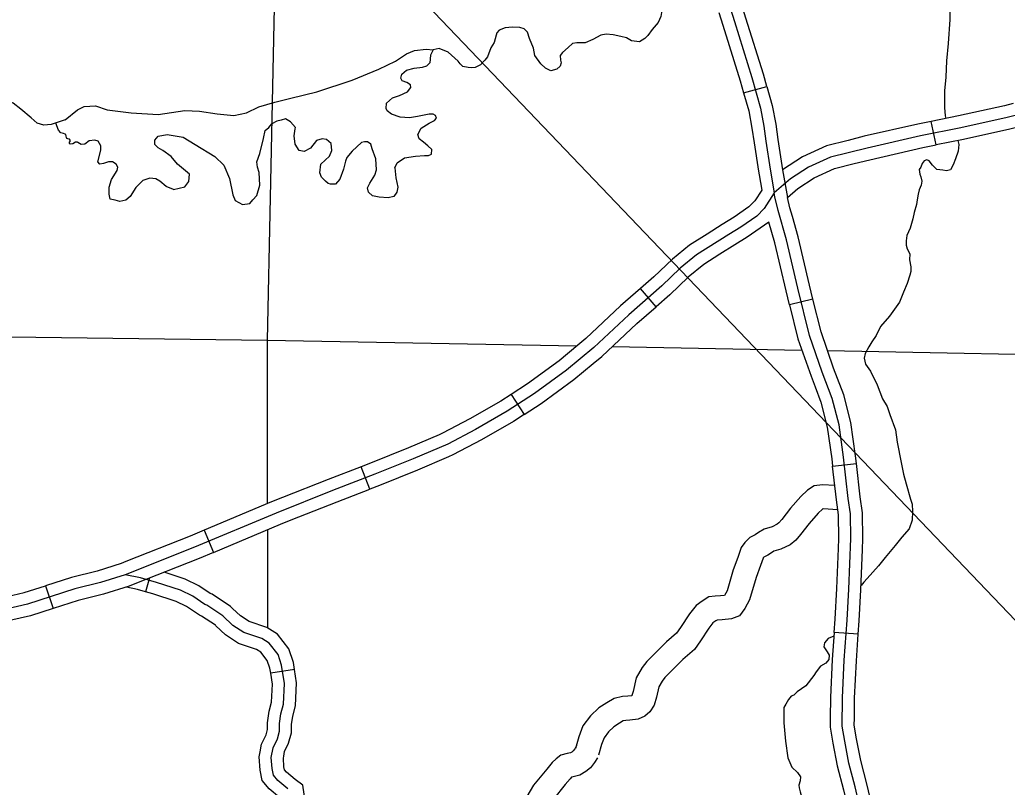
# Model space of a CAD drawing. Extents: x 813775 to 1157140, y 1757555 to 1979907.
# Drawn here: x 951173 to 963502, y 1859663 to 1869247 of the extents above; entities that cross this region are included whole.
import ezdxf

# ---------------------------------------------------------------- set-up
doc = ezdxf.new("R2010")
doc.units = 0
for name, color, linetype in [('Level 31', 7, 'Continuous'), ('Level 32', 7, 'Continuous'), ('Level 35', 7, 'Continuous'), ('Level 45', 7, 'Continuous'), ('Level 46', 7, 'Continuous'), ('Level 5', 7, 'Continuous'), ('R_Draft', 7, 'Continuous')]:
    doc.layers.add(name, color=color, linetype=linetype)

msp = doc.modelspace()

# ---------------------------------------------------------------- linework, layer by layer
at = {"layer": 'Level 31'}
for p, q in [((960211, 1868333), (960500, 1868414)), ((962613, 1867683), (962553, 1867977)), ((962553, 1867977), (962553, 1867977)), ((959119, 1865664), (958922, 1865890)), ((958922, 1865890), (958922, 1865890)), ((961075, 1865759), (960784, 1865687)), ((960784, 1865687), (960784, 1865687)), ((957307, 1864568), (957470, 1864316)), ((961321, 1863672), (961619, 1863706)), ((955545, 1863386), (955436, 1863666)), ((953475, 1862873), (953591, 1862596)), ((951496, 1862179), (951589, 1861893)), ((961641, 1861573), (961342, 1861594)), ((961342, 1861594), (961342, 1861594))]:
    msp.add_line(p, q, dxfattribs=at)
for points in [[(958203, 1872360), (958524, 1871867), (958622, 1871719), (958861, 1871421), (959114, 1871141), (959327, 1870888), (959478, 1870648), (959634, 1870412), (959780, 1870137), (959883, 1869899), (960096, 1869223), (960313, 1868526), (960420, 1868143), (960463, 1867918), (960490, 1867731), (960543, 1867380), (960593, 1867085)], [(960500, 1868414), (960457, 1868568), (960239, 1869268), (960188, 1869428)], [(959902, 1869337), (959953, 1869178), (960169, 1868483), (960211, 1868333)], [(960500, 1868414), (960566, 1868178), (960611, 1867943), (960638, 1867753), (960696, 1867371)], [(960211, 1868333), (960274, 1868109), (960315, 1867893), (960342, 1867709), (960395, 1867356), (960403, 1867312)], [(963578, 1868201), (963467, 1868173), (962893, 1868045), (962553, 1867977)], [(962553, 1867977), (962387, 1867943), (961717, 1867791), (961517, 1867740)], [(963651, 1867910), (963536, 1867881), (962956, 1867752), (962613, 1867683)], [(961517, 1867740), (961245, 1867672), (960947, 1867537), (960697, 1867372)], [(961590, 1867450), (961787, 1867499), (962450, 1867650), (962613, 1867683)], [(960697, 1867372), (960758, 1867028)], [(960758, 1867028), (960888, 1867138), (961092, 1867273), (961345, 1867388), (961590, 1867450)], [(960403, 1867312), (960436, 1867118)], [(960436, 1867118), (960350, 1866985), (960277, 1866910), (960093, 1866783), (959944, 1866691), (959754, 1866571)], [(960819, 1866789), (960788, 1866900), (960758, 1867028)], [(961075, 1865759), (961032, 1865931), (960890, 1866538), (960819, 1866789)], [(960527, 1866718), (960257, 1866532), (960103, 1866437), (959915, 1866318)], [(960784, 1865687), (960741, 1865861), (960599, 1866463), (960527, 1866718)], [(959754, 1866571), (959537, 1866433), (959321, 1866259), (959088, 1866035), (958922, 1865890)], [(959915, 1866318), (959712, 1866189), (959519, 1866034), (959290, 1865813), (959119, 1865664)], [(958922, 1865890), (958675, 1865675), (958241, 1865268), (958141, 1865184)], [(958333, 1864954), (958440, 1865043), (958877, 1865453), (959119, 1865664)], [(960784, 1865687), (960889, 1865262), (961052, 1864796), (961102, 1864663)], [(961383, 1864769), (961334, 1864898), (961177, 1865348), (961075, 1865759)], [(958141, 1865184), (957907, 1864989), (957514, 1864701), (957307, 1864568)], [(957470, 1864316), (957685, 1864454), (958091, 1864753), (958333, 1864954)], [(961102, 1864663), (961174, 1864473), (961254, 1864159), (961310, 1863765), (961321, 1863672)], [(961619, 1863706), (961608, 1863803), (961549, 1864217), (961460, 1864564), (961383, 1864769)], [(957307, 1864568), (957181, 1864486), (956792, 1864263), (956453, 1864085), (956408, 1864065)], [(957470, 1864316), (957337, 1864230), (956936, 1864000), (956582, 1863814), (956526, 1863790)], [(956408, 1864065), (956025, 1863901), (955552, 1863711), (955436, 1863666)], [(956526, 1863790), (956140, 1863624), (955663, 1863432), (955545, 1863386)], [(961394, 1862643), (961398, 1862769), (961394, 1863066), (961369, 1863251), (961321, 1863672)], [(961693, 1862632), (961698, 1862766), (961693, 1863088), (961666, 1863288), (961619, 1863706)], [(955436, 1863666), (955024, 1863507), (954452, 1863280)], [(954563, 1863001), (955134, 1863227), (955545, 1863386)], [(954452, 1863280), (954316, 1863226), (953475, 1862873)], [(953591, 1862596), (954430, 1862948), (954563, 1863001)], [(953475, 1862873), (953300, 1862799), (952497, 1862481)], [(953591, 1862596), (953413, 1862521), (952608, 1862202)], [(961342, 1861594), (961354, 1861761), (961376, 1862144), (961394, 1862643)], [(961641, 1861573), (961653, 1861742), (961676, 1862130), (961693, 1862632)], [(952497, 1862481), (952440, 1862458), (952139, 1862363), (951819, 1862283), (951496, 1862179)], [(952608, 1862202), (952541, 1862175), (952220, 1862075), (951901, 1861995), (951589, 1861893)], [(950511, 1861991), (950634, 1861991), (950869, 1862012), (951230, 1862093), (951496, 1862179)], [(951589, 1861893), (951309, 1861803), (950915, 1861715), (950647, 1861691), (950511, 1861691)], [(961342, 1861594), (961318, 1861258), (961296, 1860783), (961293, 1860530)], [(961593, 1860527), (961596, 1860774), (961618, 1861240), (961641, 1861573)], [(961293, 1860530), (961291, 1860415), (961325, 1860214), (961379, 1859931), (961458, 1859632), (961499, 1859460)], [(961791, 1859530), (961749, 1859705), (961672, 1859998), (961620, 1860267), (961592, 1860438), (961593, 1860527)]]:
    msp.add_lwpolyline(points, dxfattribs=at)
at = {"layer": 'Level 32'}
for points in [[(963866, 1868119), (963502, 1868027), (962924, 1867899), (962418, 1867796), (961752, 1867645), (961295, 1867530), (961020, 1867405), (960798, 1867259), (960593, 1867085)], [(960593, 1867085), (960468, 1866891), (960374, 1866795), (960175, 1866657), (960024, 1866564), (959624, 1866311), (959420, 1866146), (959189, 1865924), (958776, 1865564), (958341, 1865155), (957999, 1864871), (957599, 1864578), (957259, 1864358), (956864, 1864131), (956518, 1863949), (956083, 1863762), (955608, 1863571), (955079, 1863367), (954373, 1863087), (953356, 1862660), (952491, 1862317)], [(952491, 1862317), (952180, 1862219), (951860, 1862139), (951269, 1861948), (950892, 1861863), (950641, 1861841), (950401, 1861841), (949988, 1861832), (949366, 1861815), (948980, 1861783), (948723, 1861748), (948509, 1861686), (948247, 1861535), (947941, 1861281), (947732, 1861135), (947506, 1861041), (947213, 1860926), (946525, 1860708), (946134, 1860570), (945916, 1860446), (945694, 1860241), (945513, 1859997)], [(954518, 1859642), (954394, 1859748), (954340, 1859815), (954323, 1859897), (954314, 1860035), (954336, 1860155), (954389, 1860266), (954416, 1860364), (954416, 1860457), (954434, 1860581), (954465, 1860701), (954478, 1860959), (954442, 1861186), (954398, 1861319), (954287, 1861461), (954194, 1861519), (953972, 1861595), (953834, 1861683), (953710, 1861803), (953510, 1861937), (953483, 1861946), (953332, 1862048), (953181, 1862123), (952879, 1862221), (952680, 1862279), (952491, 1862317)]]:
    msp.add_lwpolyline(points, dxfattribs=at)
at = {"layer": 'Level 35'}
for points in [[(962609, 1870277), (962622, 1870210), (962675, 1870050), (962691, 1869920), (962723, 1869779), (962741, 1869731), (962752, 1869673), (962757, 1869572), (962776, 1869494), (962784, 1869417), (962784, 1869250), (962763, 1868950)], [(959040, 1869673), (959159, 1869570), (959183, 1869500), (959194, 1869389), (959178, 1869288), (959144, 1869211), (959069, 1869126), (959016, 1869051), (958979, 1869011), (958912, 1868969)], [(957587, 1868894), (957537, 1869014), (957513, 1869092), (957469, 1869132), (957417, 1869150), (957327, 1869156), (957233, 1869144), (957160, 1869118), (957128, 1869082), (957121, 1869055), (957109, 1869009), (957095, 1868963), (957056, 1868898), (957014, 1868785), (956979, 1868743), (956926, 1868684), (956857, 1868652), (956809, 1868647), (956771, 1868652), (956706, 1868663), (956672, 1868698), (956646, 1868731)], [(958912, 1868969), (958812, 1868982), (958748, 1869019), (958676, 1869038), (958581, 1869059), (958496, 1869067), (958427, 1869054), (958328, 1869001), (958233, 1868958), (958127, 1868958), (958074, 1868950), (958018, 1868900), (957949, 1868839), (957922, 1868799), (957925, 1868743), (957933, 1868708), (957919, 1868668), (957880, 1868631), (957805, 1868610), (957736, 1868644), (957678, 1868698), (957603, 1868801), (957587, 1868894)], [(954882, 1868346), (955323, 1868491), (955658, 1868630), (955865, 1868731), (956000, 1868821), (956101, 1868861), (956247, 1868879), (956333, 1868870)], [(956410, 1868886), (956333, 1868870), (956301, 1868804), (956293, 1868708)], [(956646, 1868731), (956522, 1868844), (956410, 1868886)], [(962763, 1868950), (962744, 1868733), (962736, 1868531)], [(956014, 1868345), (956057, 1868399), (956052, 1868436), (956004, 1868465), (955948, 1868484), (955932, 1868518), (955945, 1868566), (956001, 1868619), (956097, 1868643), (956203, 1868654), (956256, 1868670), (956293, 1868708)], [(962736, 1868531), (962720, 1868359), (962720, 1868248), (962718, 1868152), (962726, 1868048), (962735, 1868013)], [(951738, 1867995), (951565, 1867938), (951472, 1867930), (951390, 1867957), (951316, 1868024), (951185, 1868130), (951092, 1868204), (950965, 1868268), (950827, 1868284), (950752, 1868295)], [(951738, 1867995), (951894, 1868122), (951977, 1868165), (952118, 1868173), (952264, 1868122), (952564, 1868083), (952901, 1868064), (953236, 1868112), (953419, 1868106), (953639, 1868072), (953844, 1868053), (954006, 1868085), (954160, 1868160), (954359, 1868218), (954558, 1868266), (954882, 1868346)], [(955858, 1867399), (955884, 1867460), (955975, 1867524), (956115, 1867545), (956227, 1867553), (956275, 1867553), (956315, 1867569), (956320, 1867625), (956269, 1867673), (956214, 1867718), (956161, 1867758), (956145, 1867814), (956184, 1867894), (956285, 1867957), (956352, 1867987), (956376, 1868016), (956365, 1868053), (956336, 1868069), (956283, 1868069), (956139, 1868040), (956038, 1868024), (955922, 1868032), (955815, 1868069), (955759, 1868109), (955746, 1868138), (955754, 1868207), (955826, 1868271), (955914, 1868300), (956014, 1868345)], [(954615, 1867900), (954554, 1867971), (954493, 1868009), (954435, 1867993), (954382, 1867979), (954321, 1867945)], [(951896, 1867719), (951868, 1867718), (951835, 1867698), (951804, 1867694), (951795, 1867703), (951794, 1867719), (951806, 1867736), (951796, 1867755), (951775, 1867759), (951759, 1867764), (951755, 1867775), (951754, 1867794), (951750, 1867812), (951741, 1867820), (951721, 1867825), (951687, 1867836), (951656, 1867869), (951622, 1867957)], [(953094, 1867129), (953232, 1867161), (953283, 1867227), (953291, 1867317), (953243, 1867360), (953142, 1867442), (953065, 1867538), (952959, 1867615), (952900, 1867647), (952860, 1867687), (952858, 1867743), (952900, 1867791), (953012, 1867812), (953214, 1867780), (953365, 1867687), (953607, 1867541), (953721, 1867429), (953793, 1867264), (953832, 1867060), (953862, 1866988), (953955, 1866940), (954045, 1866951), (954085, 1866999), (954135, 1867052), (954170, 1867182), (954164, 1867341), (954141, 1867405), (954135, 1867474), (954172, 1867578), (954215, 1867764), (954239, 1867862), (954284, 1867902), (954321, 1867945)], [(954921, 1867336), (954931, 1867442), (954987, 1867493), (955040, 1867543), (955070, 1867613), (955059, 1867703), (955003, 1867753), (954947, 1867761), (954878, 1867737), (954804, 1867642), (954722, 1867602), (954663, 1867615), (954613, 1867692), (954599, 1867796), (954613, 1867886), (954615, 1867900)], [(952149, 1867472), (952184, 1867618), (952184, 1867674), (952152, 1867732), (952110, 1867745), (952041, 1867735), (951985, 1867695), (951940, 1867687), (951897, 1867716), (951896, 1867719)], [(955441, 1867716), (955322, 1867605), (955258, 1867527), (955239, 1867480), (955216, 1867379)], [(955858, 1867399), (955869, 1867272), (955895, 1867158), (955882, 1867094), (955845, 1867041), (955773, 1867025), (955662, 1867033), (955579, 1867046), (955529, 1867094), (955513, 1867147), (955545, 1867206), (955606, 1867307), (955625, 1867371), (955617, 1867509), (955571, 1867634), (955556, 1867695), (955516, 1867722), (955479, 1867724), (955441, 1867716)], [(962884, 1867737), (962898, 1867689), (962888, 1867604), (962858, 1867511), (962826, 1867434), (962792, 1867373), (962744, 1867360), (962699, 1867368), (962625, 1867376), (962569, 1867429), (962529, 1867487), (962500, 1867498), (962465, 1867487), (962441, 1867453), (962425, 1867405), (962402, 1867378), (962409, 1867317), (962425, 1867285), (962436, 1867232), (962428, 1867182), (962404, 1867121), (962388, 1867067)], [(952317, 1867254), (952391, 1867363), (952396, 1867408), (952375, 1867442), (952330, 1867472), (952280, 1867472), (952219, 1867450), (952173, 1867445), (952149, 1867472)], [(955216, 1867379), (955168, 1867256), (955117, 1867195), (955054, 1867195), (955022, 1867203), (954990, 1867230), (954942, 1867283), (954921, 1867336)], [(952622, 1867153), (952550, 1867041), (952499, 1866993), (952422, 1866977), (952364, 1866993), (952303, 1867006), (952290, 1867068), (952290, 1867158), (952317, 1867254)], [(953094, 1867129), (952999, 1867163), (952924, 1867232), (952871, 1867262), (952797, 1867267), (952709, 1867238), (952622, 1867153)], [(962388, 1867067), (962378, 1867000), (962367, 1866939), (962340, 1866840), (962322, 1866761), (962290, 1866644), (962250, 1866553), (962242, 1866484), (962242, 1866434), (962253, 1866386), (962287, 1866325), (962282, 1866250), (962298, 1866163), (962298, 1866104), (962287, 1866056), (962253, 1865953), (962205, 1865846), (962157, 1865721)], [(962157, 1865721), (962030, 1865547), (961921, 1865415), (961865, 1865303), (961812, 1865226), (961772, 1865162)], [(961772, 1865162), (961727, 1865081), (961714, 1865022), (961733, 1864945), (961794, 1864858), (961879, 1864688), (961945, 1864515), (962003, 1864419), (962038, 1864318)], [(962038, 1864318), (962107, 1864127), (962128, 1863970), (962176, 1863717), (962208, 1863571), (962240, 1863452)], [(962240, 1863452), (962293, 1863262), (962317, 1863196), (962319, 1863105), (962317, 1862999), (962277, 1862890), (962187, 1862784), (962102, 1862683), (961979, 1862531), (961894, 1862427), (961754, 1862271), (961711, 1862223), (961678, 1862184)], [(961339, 1861548), (961268, 1861520), (961220, 1861467), (961212, 1861416), (961252, 1861355), (961279, 1861313), (961276, 1861257), (961236, 1861214), (961170, 1861175), (961117, 1861105), (961088, 1861060)], [(961088, 1861060), (960989, 1860931), (960878, 1860856), (960838, 1860814), (960806, 1860801), (960769, 1860758), (960737, 1860700), (960713, 1860657), (960711, 1860466), (960734, 1860237), (960761, 1860032)], [(960761, 1860032), (960811, 1859912), (960883, 1859848), (960920, 1859795), (960918, 1859742), (960902, 1859689), (960904, 1859657), (960915, 1859604), (960936, 1859535), (960963, 1859441), (960973, 1859370), (961029, 1859285), (961056, 1859162), (961066, 1859067)]]:
    msp.add_lwpolyline(points, dxfattribs=at)
at = {"layer": 'Level 45'}
for p, q in [((952794, 1862276), (952744, 1862104)), ((954602, 1861134), (954306, 1861087))]:
    msp.add_line(p, q, dxfattribs=at)
for points in [[(953830, 1861896), (953804, 1861921), (953577, 1862073), (953550, 1862081), (953408, 1862178), (953238, 1862263), (952975, 1862348)], [(952744, 1862104), (952644, 1862133), (952505, 1862161)], [(953621, 1861680), (953615, 1861686), (953443, 1861801), (953416, 1861810), (953256, 1861918), (953124, 1861984), (952836, 1862078), (952744, 1862104)], [(954602, 1861134), (954589, 1861221), (954532, 1861391), (954389, 1861575), (954258, 1861656), (954038, 1861731), (953928, 1861802), (953830, 1861896)], [(954306, 1861087), (954296, 1861150), (954264, 1861247), (954185, 1861348), (954129, 1861383), (953906, 1861459), (953740, 1861565), (953621, 1861680)], [(954174, 1860106), (954192, 1860202), (954248, 1860318), (954266, 1860384), (954266, 1860468), (954286, 1860611), (954316, 1860724), (954327, 1860951), (954306, 1861087)], [(954469, 1860052), (954480, 1860108), (954530, 1860213), (954566, 1860343), (954566, 1860446), (954581, 1860552), (954614, 1860678), (954629, 1860967), (954602, 1861134)], [(954844, 1859181), (954772, 1859166), (954590, 1859181), (954446, 1859307), (954405, 1859469), (954414, 1859533), (954285, 1859644), (954201, 1859749), (954174, 1859876), (954163, 1860044), (954174, 1860106)], [(954783, 1859475), (954753, 1859469), (954714, 1859472), (954710, 1859486), (954723, 1859576), (954706, 1859690), (954611, 1859760), (954502, 1859853), (954479, 1859881), (954471, 1859918), (954465, 1860026), (954469, 1860052)]]:
    msp.add_lwpolyline(points, dxfattribs=at)
at = {"layer": 'Level 46'}
for points in [[(961402, 1864188), (961317, 1864518), (961193, 1864847), (961033, 1865305), (960886, 1865896), (960744, 1866500), (960642, 1866863), (960602, 1867036), (960593, 1867085)], [(961604, 1859669), (961526, 1859965), (961473, 1860240), (961441, 1860427), (961446, 1860778), (961468, 1861249), (961504, 1861751), (961526, 1862137), (961548, 1862768), (961544, 1863077), (961518, 1863269), (961459, 1863784), (961402, 1864188)], [(961348, 1863430), (961194, 1863440), (961092, 1863427), (961007, 1863372), (960925, 1863293), (960798, 1863149), (960687, 1863008), (960650, 1862963), (960630, 1862946), (960566, 1862916), (960468, 1862886), (960395, 1862844), (960355, 1862815), (960289, 1862782), (960224, 1862721), (960182, 1862657), (960139, 1862533), (960082, 1862376), (960004, 1862116), (959974, 1862057), (959922, 1862052), (959857, 1862050), (959776, 1862041), (959693, 1861988), (959617, 1861931), (959535, 1861828), (959422, 1861659), (959371, 1861586), (959248, 1861477), (959147, 1861377), (959003, 1861234), (958945, 1861159), (958868, 1861030), (958830, 1860858), (958817, 1860810), (958814, 1860806), (958813, 1860805), (958766, 1860800), (958700, 1860797), (958593, 1860773), (958501, 1860717), (958405, 1860655), (958299, 1860554), (958205, 1860428), (958153, 1860291), (958111, 1860147)], [(961385, 1863127), (961203, 1863139), (961198, 1863138), (961194, 1863136), (961142, 1863085), (961028, 1862957), (960921, 1862821), (960864, 1862750), (960791, 1862691), (960676, 1862636), (960587, 1862609), (960558, 1862592), (960513, 1862559), (960463, 1862534), (960456, 1862527), (960453, 1862523), (960421, 1862432), (960367, 1862282), (960284, 1862002), (960226, 1861893), (960158, 1861803), (960059, 1861764), (959942, 1861753), (959879, 1861751), (959864, 1861741), (959828, 1861714), (959777, 1861651), (959671, 1861490), (959597, 1861385), (959453, 1861257), (959358, 1861164), (959229, 1861035), (959193, 1860989), (959150, 1860918), (959121, 1860786), (959094, 1860686), (959040, 1860603), (958979, 1860551), (958894, 1860513), (958789, 1860500), (958739, 1860498), (958707, 1860491), (958661, 1860463), (958592, 1860418), (958524, 1860354), (958471, 1860282), (958438, 1860196), (958400, 1860064)], [(958126, 1860182), (958103, 1860142), (958083, 1860118), (958066, 1860103), (958051, 1860094), (958006, 1860083), (957928, 1860062), (957869, 1860018), (957822, 1859971), (957752, 1859889), (957588, 1859687), (957433, 1859427), (957385, 1859363), (957311, 1859290), (957293, 1859276), (957244, 1859270), (957046, 1859287), (956875, 1859294), (956777, 1859271), (956689, 1859188), (956645, 1859103)], [(958385, 1860029), (958350, 1859971), (958298, 1859906), (958240, 1859858), (958166, 1859813), (958081, 1859793), (958063, 1859788), (958043, 1859767), (957983, 1859697), (957835, 1859515), (957682, 1859258), (957610, 1859165), (957510, 1859064), (957412, 1858989), (957251, 1858968), (957026, 1858987), (956925, 1858992), (956892, 1858926)], [(962612, 1854618), (962611, 1854785), (962629, 1855147), (962651, 1855498), (962691, 1855907), (962722, 1856354), (962740, 1856668), (962756, 1856939), (962765, 1857279), (962758, 1857484), (962740, 1857870), (962725, 1858146), (962709, 1858275), (962676, 1858353), (962594, 1858470), (962492, 1858576), (962338, 1858700), (962156, 1858838), (961972, 1858969), (961814, 1859131), (961715, 1859295), (961655, 1859453), (961604, 1859669)]]:
    msp.add_lwpolyline(points, dxfattribs=at)
at = {"layer": 'Level 5'}
for points in [[(954450, 1874159), (954261, 1865245)], [(943671, 1865382), (954261, 1865245)], [(954261, 1865245), (954264, 1863204)], [(954261, 1865245), (958128, 1865173)], [(958570, 1865165), (960938, 1865121)], [(961258, 1865115), (965100, 1865043)], [(954265, 1862879), (954267, 1861650)]]:
    msp.add_lwpolyline(points, dxfattribs=at)
at = {"layer": 'R_Draft'}
msp.add_line((982982, 1841465), (928075, 1898928), dxfattribs=at)

doc.saveas('drawing.dxf')
